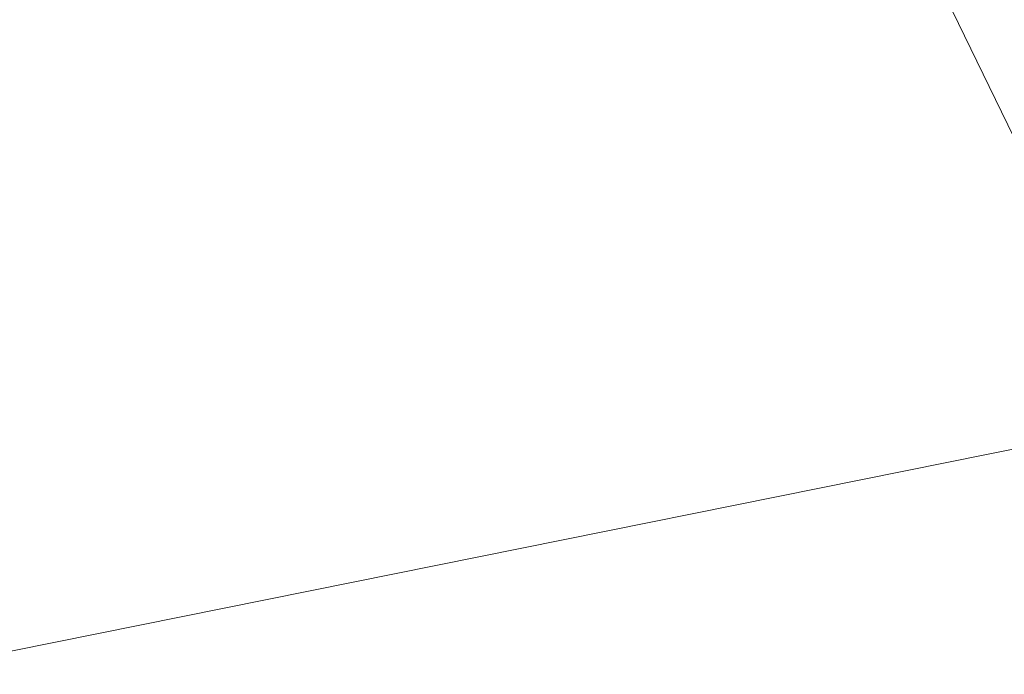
# Model space of a CAD drawing. Extents: x 1620613 to 58986870800, y -33664771900 to 607790.
# Tile 281 of 656: x 1620826.52 to 1620829.01, y 607273.83 to 607275.48. Entities that reach past the tile are written whole.
import ezdxf

# ---------------------------------------------------------------- set-up
doc = ezdxf.new("R2010")
doc.units = 0
doc.header["$MEASUREMENT"] = 0
doc.linetypes.add('DGN Style 3', pattern=[10.285794, 7.346996, -2.938798])
for name, color, linetype, lineweight in [('BD_X_Building', 241, 'Continuous', 0), ('DT_X_Contour_Minor', 136, 'DGN Style 3', 0), ('XS_X_Ground_Line', 92, 'DGN Style 3', 13)]:
    doc.layers.add(name, color=color, linetype=linetype, lineweight=lineweight)

# ---------------------------------------------------------------- blocks, each defined once
blk = doc.blocks.new('*U1005', base_point=(1621030.426375, 607373.088958, 1050.707375))
at = {"layer": 'DT_X_Contour_Minor', "transparency": 33554559, "elevation": 1053.2, "flags": 128}
blk.add_lwpolyline([(1620999.397434, 607417.053264), (1620998.760745, 607416.600089), (1620998.635854, 607416.511261), (1620998.534051, 607416.438997), (1620998.455333, 607416.383295), (1620998.399702, 607416.344156), (1620998.282135, 607416.261868), (1620998.201423, 607416.194253), (1620998.047463, 607416.053122), (1620997.820255, 607415.838476), (1620997.519798, 607415.550314), (1620996.620916, 607414.683862), (1620996.305845, 607414.372681), (1620996.034793, 607414.088977), (1620995.80776, 607413.832751), (1620995.624747, 607413.604002), (1620995.195402, 607413.03064), (1620994.894334, 607412.727513), (1620994.313137, 607412.248154), (1620993.451812, 607411.592562), (1620992.310358, 607410.760738), (1620988.892977, 607408.307564), (1620987.744627, 607407.444233), (1620986.862615, 607406.694121), (1620986.246941, 607406.057228), (1620985.897604, 607405.533553), (1620985.321155, 607404.288047), (1620985.154663, 607403.822789), (1620985.087524, 607403.361145), (1620985.119738, 607402.903115), (1620985.251305, 607402.448698), (1620986.097108, 607400.336519), (1620985.829939, 607400.194179), (1620985.791913, 607400.17195), (1620985.792334, 607400.166268), (1620985.831203, 607400.177132), (1620985.90852, 607400.204543), (1620986.359042, 607400.371069), (1620986.503288, 607400.075766), (1620986.538868, 607400.005136), (1620986.583785, 607399.919808), (1620986.638041, 607399.81978), (1620986.701636, 607399.705052), (1620987.0202, 607399.135357), (1620986.723398, 607398.838565), (1620986.643636, 607398.770192), (1620986.531553, 607398.692273), (1620986.387148, 607398.604805), (1620986.21042, 607398.50779), (1620985.696051, 607398.236353), (1620985.529649, 607398.146021), (1620985.416218, 607398.078603), (1620985.355758, 607398.034099), (1620985.34827, 607398.01251), (1620985.398931, 607397.985489), (1620985.383236, 607397.965499), (1620985.298154, 607397.925794), (1620985.143686, 607397.866374), (1620984.919832, 607397.787239), (1620984.230372, 607397.549925), (1620983.981968, 607397.463112), (1620983.753848, 607397.380659), (1620983.546015, 607397.302564), (1620983.358466, 607397.228829), (1620982.885385, 607397.038014), (1620982.727938, 607396.974142), (1620982.610408, 607396.925639), (1620982.532795, 607396.892503), (1620982.4951, 607396.874734), (1620982.447802, 607396.847843), (1620982.385742, 607396.816444), (1620982.235034, 607396.742413), (1620981.995678, 607396.625752), (1620981.667676, 607396.466461), (1620980.674806, 607395.984842), (1620980.281861, 607395.797997), (1620979.847679, 607395.598677), (1620979.372261, 607395.386881), (1620978.855606, 607395.162609), (1620977.422876, 607394.547918), (1620976.862925, 607394.307567), (1620976.25762, 607394.047531), (1620975.60696, 607393.767811), (1620974.910946, 607393.468406), (1620972.994436, 607392.643747), (1620972.090034, 607392.249427), (1620970.814208, 607391.684964), (1620969.166959, 607390.950356), (1620967.148287, 607390.045604), (1620961.269932, 607387.406074), (1620959.243831, 607386.496725), (1620957.574294, 607385.748324), (1620956.261322, 607385.160873), (1620955.304915, 607384.734371), (1620953.229915, 607383.811632), (1620952.259937, 607383.379039), (1620950.906253, 607382.773317), (1620949.168864, 607381.994464), (1620947.047769, 607381.042482), (1620940.879908, 607378.273021), (1620938.785861, 607377.332402), (1620937.129617, 607376.587642), (1620935.911174, 607376.038741), (1620935.130534, 607375.685698), (1620933.632563, 607375.005394), (1620933.071479, 607374.750835), (1620932.511705, 607374.497388), (1620931.953242, 607374.245051), (1620931.396089, 607373.993824), (1620929.912096, 607373.325369), (1620929.334989, 607373.065542), (1620928.716663, 607372.787405), (1620928.057119, 607372.490956), (1620927.356355, 607372.176197), (1620925.432695, 607371.312423), (1620924.769075, 607371.013519), (1620924.220963, 607370.764638), (1620923.788357, 607370.565781), (1620923.471257, 607370.416946), (1620922.779667, 607370.08675), (1620922.502358, 607369.955037), (1620922.189121, 607369.807543), (1620921.839957, 607369.64427), (1620921.454865, 607369.465217), (1620920.380052, 607368.966703), (1620919.988095, 607368.785303), (1620919.618334, 607368.614991), (1620919.270769, 607368.455765), (1620918.9454, 607368.307627), (1620918.107342, 607367.927375), (1620917.833498, 607367.804792), (1620917.640508, 607367.722234), (1620917.528374, 607367.6797), (1620917.497094, 607367.677189), (1620917.521487, 607367.723861), (1620917.505824, 607367.727922), (1620917.440542, 607367.705101), (1620917.325641, 607367.655399), (1620917.16112, 607367.578814), (1620916.656237, 607367.338746), (1620916.48707, 607367.259537), (1620916.358229, 607367.201962), (1620916.269715, 607367.166021), (1620916.221528, 607367.151714), (1620916.146798, 607367.142405), (1620916.099022, 607367.127718), (1620916.011743, 607367.090639), (1620915.884961, 607367.031166), (1620915.718676, 607366.949302), (1620915.222577, 607366.701138), (1620915.036394, 607366.607916), (1620914.849917, 607366.514374), (1620914.663146, 607366.42051), (1620914.476083, 607366.326326), (1620913.976856, 607366.07474), (1620913.807958, 607366.000307), (1620913.675687, 607365.965697), (1620913.58004, 607365.970909), (1620913.52102, 607366.015945), (1620913.412466, 607366.189138), (1620913.373821, 607366.250051), (1620913.339302, 607366.302897), (1620913.308908, 607366.347675), (1620913.282639, 607366.384385), (1620913.169678, 607366.536875), (1620912.706534, 607366.630505), (1620912.570018, 607366.614072), (1620912.358959, 607366.524649), (1620912.073358, 607366.362234), (1620911.713214, 607366.126827), (1620910.65344, 607365.401754), (1620910.281985, 607365.127687), (1620909.96245, 607364.849289), (1620909.694834, 607364.566562), (1620909.479137, 607364.279505), (1620908.973173, 607363.508246), (1620908.769713, 607363.218603), (1620908.538806, 607362.928119), (1620908.280451, 607362.636794), (1620907.994649, 607362.344628), (1620907.195914, 607361.564396), (1620906.738203, 607361.193496), (1620905.964122, 607360.665972), (1620904.87367, 607359.981823), (1620903.466848, 607359.14105), (1620899.293495, 607356.690154), (1620897.823865, 607355.826063), (1620896.544988, 607355.071965), (1620895.456865, 607354.427858), (1620894.559495, 607353.893742), (1620892.420848, 607352.616089), (1620891.702495, 607352.186172), (1620891.151422, 607351.854661), (1620890.767627, 607351.621556), (1620890.551113, 607351.486857), (1620890.19678, 607351.258866), (1620889.822446, 607351.018005), (1620888.965193, 607350.466417), (1620887.625022, 607349.604102), (1620885.801933, 607348.431059), (1620880.29647, 607344.888641), (1620878.338562, 607343.644475), (1620876.593934, 607342.568793), (1620875.062586, 607341.661593), (1620873.744518, 607340.922876), (1620870.514044, 607339.177609), (1620869.451711, 607338.603543), (1620868.687566, 607338.190296), (1620868.22161, 607337.937868), (1620868.053843, 607337.846258), (1620868.004048, 607337.81639), (1620867.971053, 607337.797598), (1620867.909415, 607337.76362), (1620867.819134, 607337.714459), (1620867.700209, 607337.650113), (1620867.344885, 607337.458278), (1620867.065712, 607337.293165), (1620866.494688, 607336.941705), (1620865.631811, 607336.403896), (1620864.477082, 607335.679738), (1620861.008669, 607333.500187), (1620859.727754, 607332.699528), (1620858.486319, 607331.932213), (1620857.284365, 607331.198243), (1620856.12189, 607330.497618), (1620853.074598, 607328.673743), (1620851.905086, 607328.000356), (1620850.682018, 607327.348099), (1620849.405394, 607326.716974), (1620848.075216, 607326.10698), (1620844.456665, 607324.508503), (1620843.107006, 607323.92003), (1620841.771943, 607323.35347), (1620840.451475, 607322.808821), (1620839.145602, 607322.286084), (1620835.682736, 607320.921335), (1620834.370073, 607320.398502), (1620833.029235, 607319.853565), (1620831.660222, 607319.286523), (1620830.263033, 607318.697377), (1620826.499629, 607317.096849), (1620825.253898, 607316.567113), (1620824.33926, 607316.1783), (1620823.755713, 607315.930412), (1620823.503259, 607315.823447), (1620823.271504, 607315.726106), (1620822.938707, 607315.586326), (1620822.114133, 607315.239992), (1620820.797781, 607314.687103), (1620818.989651, 607313.92766), (1620813.512268, 607311.627072), (1620811.596775, 607310.827077), (1620809.958332, 607310.15253), (1620808.59694, 607309.603432), (1620807.512599, 607309.179784), (1620804.990425, 607308.217321), (1620804.143969, 607307.894024), (1620803.496234, 607307.645982), (1620803.047218, 607307.473196), (1620802.796923, 607307.375663), (1620802.394429, 607307.215917), (1620802.128249, 607307.111964), (1620801.631578, 607306.919913), (1620800.904417, 607306.639764), (1620799.946766, 607306.271517), (1620797.085709, 607305.172062), (1620795.826677, 607304.683329), (1620794.195375, 607304.04172), (1620792.191803, 607303.247236), (1620789.815959, 607302.299876), (1620782.984017, 607299.56975), (1620780.724934, 607298.667233), (1620779.071644, 607298.007278), (1620778.024146, 607297.589884), (1620777.58244, 607297.415052), (1620777.21228, 607297.272249), (1620776.900317, 607297.173016), (1620776.242048, 607296.98242), (1620775.237473, 607296.70046), (1620773.886592, 607296.327137), (1620769.822501, 607295.20979), (1620768.145872, 607294.793976), (1620766.164052, 607294.384543), (1620763.877042, 607293.981491), (1620761.284841, 607293.58482), (1620753.965384, 607292.53554), (1620752.712554, 607291.798652), (1620754.443656, 607290.374951), (1620759.15869, 607288.264436), (1620766.857657, 607285.467108), (1620791.36681, 607277.091812), (1620799.417942, 607274.349655), (1620805.189471, 607272.404655), (1620808.681399, 607271.256811), (1620809.893724, 607270.906125), (1620810.087123, 607271.033837), (1620810.199581, 607271.048359), (1620810.391905, 607270.996139), (1620810.664096, 607270.877177), (1620811.016154, 607270.691475), (1620812.061463, 607270.107279), (1620812.422322, 607269.918437), (1620812.72092, 607269.790057), (1620812.957256, 607269.72214), (1620813.131329, 607269.714686), (1620813.798395, 607269.820977), (1620815.637165, 607270.424148), (1620816.69142, 607270.05868), (1620819.066142, 607268.703774), (1620822.76133, 607266.359431), (1620827.776984, 607263.02565), (1620842.912684, 607252.816315), (1620847.396391, 607250.03053), (1620849.495736, 607249.330176), (1620849.21072, 607250.715252), (1620846.541342, 607254.185758), (1620836.243852, 607266.221016), (1620832.885771, 607270.18891), (1620830.534645, 607273.066148), (1620829.190473, 607274.85273), (1620828.853256, 607275.548657), (1620829.629139, 607276.251449), (1620832.654633, 607277.391598), (1620833.358338, 607277.680013), (1620834.172813, 607278.056623), (1620835.098059, 607278.521428), (1620836.134075, 607279.074429), (1620839.044477, 607280.66669), (1620840.17493, 607281.250831), (1620841.383487, 607281.809056), (1620842.670148, 607282.341367), (1620844.034914, 607282.847763), (1620847.778428, 607284.163598), (1620849.042686, 607284.609591), (1620850.027823, 607284.960693), (1620850.73384, 607285.216906), (1620851.160736, 607285.378228), (1620851.926965, 607285.681899), (1620852.184561, 607285.783855), (1620852.382678, 607285.861967), (1620852.521315, 607285.916237), (1620852.600473, 607285.946665), (1620852.732256, 607285.996014), (1620853.19457, 607286.177851), (1620854.482674, 607286.686347), (1620856.596568, 607287.521504), (1620859.536253, 607288.683322), (1620868.476467, 607292.217049), (1620871.414935, 607293.37841), (1620873.525179, 607294.212199), (1620874.8072, 607294.718414), (1620875.260996, 607294.897058), (1620875.366823, 607294.936675), (1620875.414428, 607294.957779), (1620875.477873, 607294.991375), (1620875.557158, 607295.037465), (1620875.652283, 607295.096047), (1620875.927071, 607295.268925), (1620876.033853, 607295.332952), (1620876.148108, 607295.395374), (1620876.269835, 607295.45619), (1620876.399036, 607295.515402), (1620876.753534, 607295.67116), (1620877.274202, 607295.884625), (1620878.570332, 607296.408204), (1620880.641924, 607297.241895), (1620883.488979, 607298.385698), (1620892.115073, 607301.849324), (1620894.973499, 607302.993485), (1620897.079206, 607303.828245), (1620898.432194, 607304.353607), (1620899.032463, 607304.569569), (1620899.629556, 607304.732935), (1620899.863115, 607304.826812), (1620900.115974, 607304.98592), (1620900.388132, 607305.210259), (1620900.679589, 607305.499829), (1620902.084757, 607307.003358), (1620902.244626, 607307.118315), (1620902.309542, 607307.155312), (1620902.435775, 607307.217036), (1620902.623325, 607307.303488), (1620902.872191, 607307.414666), (1620903.617592, 607307.744112), (1620903.899633, 607307.872383), (1620904.186707, 607308.010113), (1620904.478814, 607308.157302), (1620904.775954, 607308.31395), (1620905.575037, 607308.744288), (1620905.851691, 607308.891678), (1620906.082341, 607309.011095), (1620906.266987, 607309.102538), (1620906.405629, 607309.166008), (1620906.945282, 607309.39693), (1620907.197487, 607309.735719), (1620907.239268, 607309.812722), (1620907.256522, 607309.898536), (1620907.249249, 607309.99316), (1620907.21745, 607310.096595), (1620907.099948, 607310.384169), (1620907.059793, 607310.483069), (1620907.027451, 607310.564088), (1620907.002923, 607310.627227), (1620906.986209, 607310.672485), (1620906.926442, 607310.841969), (1620907.221639, 607311.0056), (1620907.311159, 607311.054743), (1620907.453207, 607311.132044), (1620907.647784, 607311.237504), (1620907.894888, 607311.371122), (1620908.62387, 607311.764981), (1620908.867766, 607311.896287), (1620909.052714, 607311.994812), (1620909.178717, 607312.060556), (1620909.245773, 607312.093518), (1620909.345993, 607312.137708), (1620909.404837, 607312.163497), (1620909.506201, 607312.207722), (1620909.650086, 607312.270382), (1620909.836492, 607312.351479), (1620910.390269, 607312.592318), (1620910.572241, 607312.671759), (1620910.702822, 607312.729453), (1620910.782012, 607312.7654), (1620910.809812, 607312.7796), (1620910.815425, 607312.788471), (1620910.857465, 607312.808394), (1620910.979374, 607312.861511), (1620911.181154, 607312.947822), (1620911.462803, 607313.067327), (1620912.32036, 607313.430264), (1620912.681195, 607313.58597), (1620913.120534, 607313.780884), (1620913.638375, 607314.015007), (1620914.234718, 607314.288338), (1620915.929639, 607315.069498), (1620916.587509, 607315.371182), (1620917.289929, 607315.690364), (1620918.0369, 607316.027044), (1620918.828421, 607316.381222), (1620920.998544, 607317.349026), (1620921.789961, 607317.701513), (1620922.53662, 607318.03312), (1620923.23852, 607318.343847), (1620923.895663, 607318.633694), (1620925.588365, 607319.37878), (1620926.444625, 607319.757423), (1620927.743881, 607320.334539), (1620929.486131, 607321.110128), (1620931.671377, 607322.084189), (1620938.089357, 607324.946315), (1620940.305035, 607325.935087), (1620942.138584, 607326.75481), (1620943.590003, 607327.405482), (1620944.659293, 607327.887105), (1620947.001227, 607328.946031), (1620947.828589, 607329.320056), (1620948.554224, 607329.647938), (1620949.178132, 607329.929676), (1620949.700313, 607330.16527), (1620950.957161, 607330.731995), (1620951.669066, 607331.051525), (1620952.862147, 607331.585069), (1620954.536404, 607332.332629), (1620956.691837, 607333.294203), (1620963.081224, 607336.143756), (1620965.229191, 607337.102146), (1620966.881052, 607337.840154), (1620968.036806, 607338.357778), (1620968.696453, 607338.655019), (1620969.794037, 607339.153817), (1620970.166319, 607339.323309), (1620970.459978, 607339.457685), (1620970.675013, 607339.556946), (1620970.811424, 607339.621092), (1620971.070355, 607339.745326), (1620971.207971, 607339.812406), (1620971.426619, 607339.92047), (1620971.7263, 607340.069517), (1620972.107013, 607340.259547), (1620973.230291, 607340.82094), (1620973.632433, 607341.020549), (1620973.996399, 607341.198328), (1620974.32219, 607341.35428), (1620974.609806, 607341.488403), (1620975.32588, 607341.81696), (1620975.561103, 607341.923786), (1620975.729715, 607341.997845), (1620975.831716, 607342.039137), (1620975.867106, 607342.047662), (1620975.872666, 607342.026707), (1620975.900548, 607342.032492), (1620975.980025, 607342.065561), (1620976.111097, 607342.125916), (1620976.293763, 607342.213555), (1620976.849665, 607342.483642), (1620977.064363, 607342.587895), (1620977.291527, 607342.698092), (1620977.531159, 607342.814231), (1620977.783259, 607342.936314), (1620978.472148, 607343.26979), (1620978.690699, 607343.374571), (1620978.829684, 607343.438807), (1620978.889105, 607343.462498), (1620978.868959, 607343.445644), (1620978.709152, 607343.34664), (1620978.683667, 607343.32656), (1620978.727065, 607343.340573), (1620978.839348, 607343.388679), (1620979.020514, 607343.470878), (1620979.595471, 607343.735533), (1620979.804118, 607343.809517), (1620979.998841, 607343.83298), (1620980.17964, 607343.805921), (1620980.346516, 607343.72834), (1620980.772953, 607343.454094), (1620980.917269, 607343.359971), (1620981.030389, 607343.283288), (1620981.112313, 607343.224043), (1620981.163042, 607343.182238), (1620981.256723, 607343.094009), (1620981.286899, 607343.062688), (1620981.307163, 607343.034897), (1620981.317517, 607343.010637), (1620981.317961, 607342.989908), (1620981.296904, 607342.901408), (1620981.578193, 607342.853429), (1620981.675026, 607342.87843), (1620981.84497, 607342.973993), (1620982.088027, 607343.140118), (1620982.404197, 607343.376807), (1620983.344798, 607344.102059), (1620983.765062, 607344.418419), (1620984.320403, 607344.823559), (1620985.010822, 607345.317479), (1620985.836319, 607345.90018), (1620988.217746, 607347.572422), (1620989.051525, 607348.202075), (1620989.766794, 607348.836853), (1620990.363551, 607349.476756), (1620990.841798, 607350.121784), (1620991.959107, 607351.848691), (1620992.37738, 607352.437206), (1620992.794219, 607352.907568), (1620993.209622, 607353.259777), (1620993.62359, 607353.493834), (1620994.725592, 607353.960451), (1620995.09524, 607354.11697), (1620995.377686, 607354.236565), (1620995.572928, 607354.319235), (1620995.680967, 607354.364982), (1620995.8528, 607354.43774), (1620996.250748, 607354.716479), (1620997.315718, 607355.498127), (1620999.047711, 607356.782684), (1621001.446725, 607358.57015), (1621008.73346, 607364.007272), (1621011.146669, 607365.804651), (1621012.921244, 607367.118945), (1621014.057187, 607367.950156), (1621014.554496, 607368.298283), (1621015.029144, 607368.582509), (1621015.215841, 607368.699273), (1621015.419948, 607368.836395), (1621015.641465, 607368.993875), (1621015.880391, 607369.171713), (1621016.540739, 607369.673092), (1621017.057766, 607370.01232), (1621018.113583, 607370.653972), (1621019.708192, 607371.598046), (1621021.841593, 607372.844543), (1621033.054641, 607379.367183), (1621033.970604, 607379.637507), (1621034.152817, 607379.693676), (1621034.306903, 607379.746329), (1621034.43286, 607379.795467), (1621034.53069, 607379.841089), (1621034.754063, 607379.958059), (1621035.162524, 607380.069581), (1621036.220377, 607380.316418), (1621037.92762, 607380.698571), (1621040.284256, 607381.21604), (1621047.434473, 607382.776377), (1621049.806372, 607383.230168), (1621051.559408, 607383.421289), (1621052.69358, 607383.349741), (1621053.208889, 607383.015522), (1621054.16965, 607380.842937)], dxfattribs=at)

msp = doc.modelspace()

# ---------------------------------------------------------------- linework, layer by layer
at = {"layer": 'BD_X_Building', "extrusion": (-0.0872003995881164, -0.0175719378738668, 0.9960358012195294), "elevation": -150958.653233, "flags": 128}
msp.add_lwpolyline([(-275127.219399, 1702184.122065), (-275127.219399, 1702158.994262)], dxfattribs=at)

# ---------------------------------------------------------------- block references
at = {"layer": 'XS_X_Ground_Line'}
msp.add_blockref('*U1005', (1621030.426375, 607373.088958, 1050.707375), dxfattribs=at)

doc.saveas('drawing.dxf')
